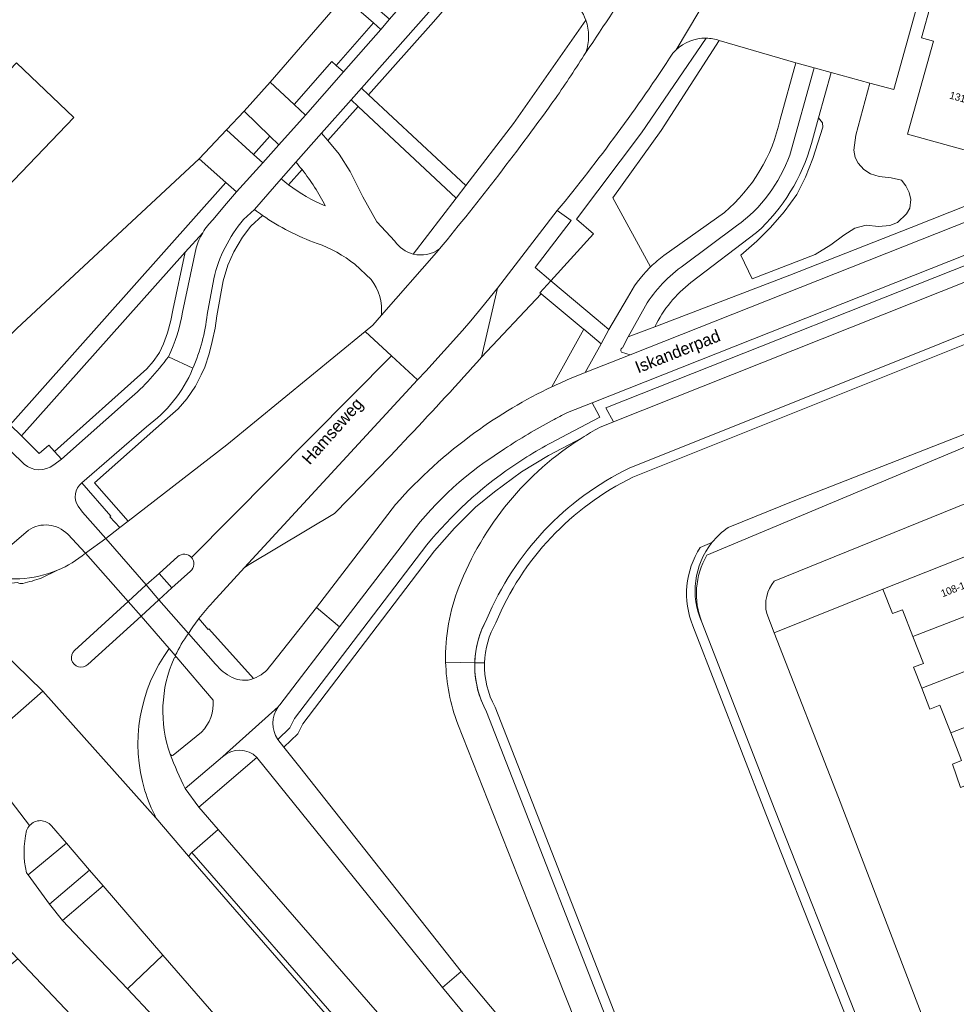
# Model space of a CAD drawing. Header units: metres. Extents: x 151448 to 154749, y 463108 to 465296.
# Tile 386 of 449: x 154098 to 154194, y 464596 to 464697. Entities that reach past the tile are written whole.
import ezdxf
from ezdxf.enums import TextEntityAlignment as Align

# ---------------------------------------------------------------- set-up
doc = ezdxf.new("R2010")
doc.units = ezdxf.units.M
for name, color, linetype, lineweight in [('B-PV-GK-BESCHOEIING-G', 253, 'Continuous', 9), ('B-PV-GR-BEPLANTING_CULTUUR_BOSPLANTSOEN-GV', 253, 'Continuous', 9), ('B-PV-OG-BEBOUWING-GV', 1, 'Continuous', 9), ('B-PV-OG-BEBOUWING-T18', 2, 'Continuous', 9), ('B-PV-OG-TERREIN_BEGROEID-GV', 253, 'Continuous', 9), ('B-PV-OG-TERREIN_ERF-GV', 253, 'Continuous', 9), ('B-PV-OG-TERREIN_OEVER-GV', 253, 'Continuous', 9), ('B-PV-OG-TOPOGRAFIE-T18', 2, 'Continuous', 9), ('B-PV-OG-WATER-GV', 253, 'Continuous', 9), ('B-PV-VH-GESLOTENVERHARDING_ASFALT-GV', 253, 'Continuous', 9), ('B-PV-VH-GESLOTENVERHARDING_BETON-GV', 253, 'Continuous', 9), ('B-PV-VH-HALFVERHARDING_GRAVEL-GV', 253, 'Continuous', 9), ('B-PV-VH-OPENVERHARDING_BETONELEMENT-GV', 253, 'Continuous', 9), ('B-PV-VH-OPENVERHARDING_BETONSTRAATSTEEN-GV', 253, 'Continuous', 9), ('B-PV-VH-OPENVERHARDING_STRAATBAKSTEEN-GV', 253, 'Continuous', 9), ('B-PV-VH-OPENVERHARDING_TEGEL-GV', 253, 'Continuous', 9)]:
    doc.layers.add(name, color=color, linetype=linetype, lineweight=lineweight)
doc.styles.add('Drong', font='txt', dxfattribs={"height": 1.8})

msp = doc.modelspace()

# ---------------------------------------------------------------- linework, layer by layer
at = {"layer": 'B-PV-GK-BESCHOEIING-G', "flags": 128}
for points in [[(154292.917, 464704.223), (154262.322, 464692.036), (154224.054, 464676.99), (154160.008, 464651.373)], [(154296.612, 464695.121), (154259.448, 464680.312), (154241.443, 464673.228), (154167.968, 464642.442)], [(154167.46, 464635.575), (154174.931, 464616.342), (154199.651, 464553.842), (154241.229, 464500)], [(154228.365, 464500), (154160.174, 464588.534), (154145.379, 464626.395)]]:
    msp.add_lwpolyline(points, dxfattribs=at)
at = {"layer": 'B-PV-GK-BESCHOEIING-G'}
for points in [[(154160.008, 464651.373, 0.1824241), (154145.407, 464635.912)], [(154167.968, 464642.442, 0.2344535), (154167.46, 464635.575)], [(154145.407, 464635.912, 0.2586949), (154145.379, 464626.395)]]:
    msp.add_lwpolyline(points, format="xyb", dxfattribs=at)
at = {"layer": 'B-PV-GR-BEPLANTING_CULTUUR_BOSPLANTSOEN-GV', "flags": 128}
for points in [[(154175.479, 464687.098), (154177.071, 464692.91), (154169.23, 464695.21), (154163.296, 464685.966), (154158.33, 464679.06), (154162.196, 464672.005)], [(154163.565, 464673.159), (154169.759, 464677.567)], [(154196.466, 464643.105), (154201.763, 464645.197), (154230.023, 464656.356), (154229.973, 464656.481), (154228.656, 464659.801), (154228.038, 464661.359), (154174.882, 464639.794)], [(154174.105, 464636.465), (154174.88, 464634.484), (154186.012, 464638.978), (154196.466, 464643.105)]]:
    msp.add_lwpolyline(points, dxfattribs=at)
at = {"layer": 'B-PV-GR-BEPLANTING_CULTUUR_BOSPLANTSOEN-GV'}
for points in [[(154169.759, 464677.567, 0.1641132), (154175.479, 464687.098)], [(154162.196, 464672.005, -0.0392579), (154163.565, 464673.159)], [(154174.882, 464639.794, 0.2370643), (154174.105, 464636.465)]]:
    msp.add_lwpolyline(points, format="xyb", dxfattribs=at)
at = {"layer": 'B-PV-OG-BEBOUWING-GV', "flags": 128}
for points in [[(154201.39, 464703.31), (154200.54, 464700.23), (154191.97, 464702.6), (154189.99, 464695.48), (154191.19, 464695.15), (154188.54, 464685.61), (154196.2, 464683.49), (154198.84, 464693.02), (154206.35, 464690.94), (154209.239, 464701.193), (154206.928, 464701.816)], [(154103.045, 464687.303), (154097.19, 464692.93), (154092.181, 464687.719), (154089.802, 464690.006), (154085.554, 464685.586), (154087.933, 464683.3), (154093.788, 464677.672)], [(154198.554, 464637.786), (154196.466, 464643.105), (154186.012, 464638.978), (154186.993, 464636.466), (154188.013, 464636.864), (154189.089, 464634.11)], [(154189.089, 464634.11), (154190.165, 464631.355), (154189.165, 464630.964), (154190.002, 464628.822), (154200.476, 464632.89), (154198.554, 464637.786)], [(154200.476, 464632.89), (154190.002, 464628.822), (154190.839, 464626.68), (154191.87, 464627.082), (154192.978, 464624.245), (154205.399, 464629.07), (154204.849, 464630.486), (154203.587, 464629.996), (154203.332, 464630.653), (154201.616, 464629.987)], [(154193.988, 464618.644), (154204.517, 464622.734), (154203.327, 464625.797), (154206.232, 464626.925), (154205.399, 464629.07), (154192.978, 464624.245), (154194.086, 464621.407), (154193.135, 464621.016)]]:
    msp.add_lwpolyline(points, close=True, dxfattribs=at)
at = {"layer": 'B-PV-OG-TERREIN_BEGROEID-GV', "flags": 128}
for points in [[(154156.95, 464655.531), (154158.387, 464656.103), (154157.616, 464657.561), (154242.864, 464691.319), (154284.741, 464707.477), (154296.646, 464712.141), (154296.298, 464713.079), (154284.379, 464708.409), (154242.5, 464692.25), (154216.678, 464682.025), (154156.21, 464658.08), (154156.68, 464657.191), (154157, 464656.586), (154153.04, 464654.5)], [(154154.153, 464699.339), (154147.054, 464705.302), (154139.923, 464697.129), (154133.273, 464689.64), (154143.251, 464680.327), (154148.15, 464686.705), (154155.55, 464697.285)], [(154167.893, 464695.443), (154161.269, 464685.742), (154154.586, 464676.901), (154156.331, 464675.376), (154151.98, 464670.579), (154156.61, 464666.66), (154157.901, 464665.567), (154159.841, 464668.811)], [(154162.196, 464672.005), (154158.33, 464679.06), (154163.296, 464685.966), (154169.23, 464695.21)], [(154137.867, 464673.318), (154142.271, 464679.052), (154132.21, 464688.443), (154129.103, 464684.944), (154130.267, 464683.554), (154131.398, 464681.767), (154132.679, 464679.176), (154134.109, 464676.614), (154135.956, 464674.65)], [(154125.81, 464682.742), (154124.301, 464681.036)], [(154126.46, 464681.968), (154125.081, 464680.409)], [(154125.081, 464680.409), (154126.46, 464681.968)], [(154121.589, 464677.88), (154120.46, 464676.839)], [(154110.509, 464655.621), (154103.869, 464649.854), (154106.839, 464646.451), (154106.764, 464646.385), (154107.758, 464645.271), (154108.622, 464645.929), (154105.192, 464649.859), (154112.663, 464656.481), (154113.745, 464657.438), (154114.658, 464658.482), (154115.533, 464659.765), (154116.124, 464660.931), (154116.475, 464661.721), (154116.917, 464663.079), (154117.245, 464664.345), (154117.534, 464665.728), (154117.717, 464666.966), (154118.377, 464670.554), (154118.864, 464672.17), (154119.46, 464673.545), (154120.344, 464675.05), (154121.2, 464676.161), (154122.41, 464677.277)], [(154122.41, 464677.277), (154121.2, 464676.161), (154120.344, 464675.05), (154119.46, 464673.545), (154118.864, 464672.17), (154118.377, 464670.554), (154117.717, 464666.966), (154117.534, 464665.728), (154117.245, 464664.345), (154116.917, 464663.079), (154116.475, 464661.721), (154116.124, 464660.931), (154115.533, 464659.765), (154114.658, 464658.482), (154113.745, 464657.438), (154112.663, 464656.481), (154105.192, 464649.859), (154108.622, 464645.929), (154118.76, 464653.76), (154132.923, 464665.392), (154133.7, 464666.03), (154134.589, 464667.04)], [(154116.273, 464675.502), (154114.487, 464673.504), (154113.22, 464667.561), (154113.01, 464666.488), (154112.654, 464665.236), (154112.237, 464664.118), (154111.832, 464663.229), (154111.782, 464663.131), (154111.192, 464662.316), (154110.54, 464661.537), (154101.085, 464653.086), (154101.777, 464652.308), (154108.778, 464658.465)], [(154114.2, 464667.36), (154115.607, 464673.955)], [(154133.543, 464670.717), (154131.875, 464672.266)], [(154162.068, 464671.887), (154162.196, 464672.005)], [(154117.404, 464670.79), (154116.73, 464667.13)], [(154152.081, 464659.713), (154155.34, 464665.602), (154155.27, 464665.66), (154150.98, 464669.23), (154144.867, 464662.737)], [(154115.263, 464661.608), (154115.238, 464661.552)], [(154139.26, 464643.52), (154125.699, 464625.704), (154125.204, 464624.737), (154123.96, 464623.57), (154124.582, 464622.783), (154126.015, 464624.127), (154126.549, 464625.169), (154140.033, 464642.884), (154142.092, 464645.217), (154144.257, 464647.374), (154146.181, 464648.948), (154148.974, 464650.994), (154151.714, 464652.671), (154155.168, 464654.491)], [(154155.168, 464654.491), (154151.714, 464652.671), (154148.974, 464650.994), (154146.181, 464648.948), (154144.257, 464647.374), (154142.092, 464645.217), (154140.033, 464642.884), (154126.549, 464625.169), (154126.015, 464624.127), (154124.582, 464622.783), (154126.215, 464620.716)], [(154123.274, 464631.197), (154127.93, 464637.075), (154136.05, 464647.66)], [(154129.78, 464646.72), (154121.03, 464641.5), (154120.555, 464641.174), (154117.277, 464637.605)], [(154098.393, 464645.004), (154093.535, 464640.842)], [(154104.251, 464642.643), (154102.434, 464644.595)], [(154115.87, 464635.944), (154116.835, 464634.841), (154116.91, 464634.907), (154121.47, 464629.798)], [(154117.346, 464627.583), (154113.615, 464631.976)], [(154200.608, 464531.328), (154157.514, 464586.764), (154154.487, 464594.657), (154149.601, 464606.947), (154142.421, 464625.133)], [(154113.243, 464621.963), (154116.153, 464624.322)], [(154162.733, 464570.485), (154161.778, 464571.741), (154154.127, 464581.565), (154145.71, 464592.27), (154140.849, 464598.152), (154121.836, 464621.722), (154115.884, 464616.621), (154117.869, 464614.339), (154150.515, 464576.811)], [(154126.215, 464620.716), (154142.77, 464599.77), (154147.91, 464593.68), (154156.186, 464583.19), (154159.79, 464578.529), (154167.097, 464569.255), (154174.992, 464558.832), (154195.966, 464530.926)], [(154135.891, 464560.413), (154133.834, 464562.577), (154119.709, 464577.433), (154097.329, 464601.076), (154094.399, 464598.679)]]:
    msp.add_lwpolyline(points, dxfattribs=at)
for points in [[(154296.954, 464711.31), (154296.646, 464712.141), (154284.741, 464707.477), (154242.864, 464691.319), (154157.616, 464657.561), (154158.387, 464656.103), (154240.956, 464688.952)], [(154147.054, 464705.302), (154146.288, 464705.945), (154139.172, 464697.79), (154132.542, 464690.323), (154133.273, 464689.64), (154139.923, 464697.129)], [(154125.656, 464688.647), (154129.51, 464693.042), (154129.961, 464692.647), (154133.78, 464697.004), (154130.727, 464699.676), (154123.189, 464690.944)], [(154134.533, 464696.344), (154133.78, 464697.004), (154129.961, 464692.647), (154130.713, 464691.988)], [(154128.454, 464685.719), (154129.103, 464684.944), (154132.21, 464688.443), (154131.479, 464689.126)], [(154118.708, 464686.046), (154121.487, 464683.522), (154123.142, 464685.407), (154120.525, 464687.961)], [(154097.207, 464665.684), (154090.509, 464659.166), (154095.186, 464654.445), (154096.542, 464655.824), (154118.654, 464680.647), (154115.918, 464683.078), (154106.557, 464674.346)], [(154114.487, 464673.504), (154097.681, 464654.698), (154099.518, 464652.882), (154100.51, 464653.733), (154101.085, 464653.086), (154110.54, 464661.537), (154111.192, 464662.316), (154111.782, 464663.131), (154111.832, 464663.229), (154112.237, 464664.118), (154112.654, 464665.236), (154113.01, 464666.488), (154113.22, 464667.561)], [(154118.341, 464594.386), (154112.197, 464601.444), (154108.563, 464597.996), (154111.2, 464595.209), (154114.989, 464591.21)]]:
    msp.add_lwpolyline(points, close=True, dxfattribs=at)
at = {"layer": 'B-PV-OG-TERREIN_BEGROEID-GV'}
for points in [[(154155.55, 464697.285, 0.1278446), (154154.153, 464699.339)], [(154169.23, 464695.21, 0.0786228), (154167.893, 464695.443)], [(154126.46, 464681.968, 0.0126667), (154125.81, 464682.742)], [(154128.837, 464678.252, 0.0526303), (154126.46, 464681.968)], [(154124.301, 464681.036, 0.0148273), (154125.081, 464680.409)], [(154125.081, 464680.409, 0.0647482), (154128.837, 464678.252)], [(154122.41, 464677.277, -0.0111887), (154121.589, 464677.88)], [(154120.46, 464676.839, 0.1206943), (154117.404, 464670.79)], [(154128.003, 464674.41, -0.0688104), (154122.41, 464677.277)], [(154115.607, 464673.955, -0.0657199), (154116.273, 464675.502)], [(154135.956, 464674.65, 0.1853061), (154137.867, 464673.318)], [(154131.875, 464672.266, 0.0790904), (154128.003, 464674.41)], [(154159.841, 464668.811, -0.0790095), (154162.068, 464671.887)], [(154134.589, 464667.04, 0.1946752), (154133.543, 464670.717)], [(154112.747, 464662.792, 0.0715841), (154114.2, 464667.36)], [(154116.73, 464667.13, -0.0751427), (154115.263, 464661.608)], [(154108.778, 464658.465, 0.0552086), (154112.747, 464662.792)], [(154144.867, 464662.737, -0.0114449), (154129.78, 464646.72)], [(154115.238, 464661.552, -0.1386632), (154110.509, 464655.621)], [(154144.172, 464655.008, -0.0453599), (154152.081, 464659.713)], [(154155.168, 464654.491, -0.0156293), (154156.95, 464655.531)], [(154136.05, 464647.66, -0.0539117), (154144.172, 464655.008)], [(154142.54, 464639.173, -0.1615241), (154155.168, 464654.491)], [(154153.04, 464654.5, 0.0350125), (154147.962, 464651.511)], [(154147.962, 464651.511, 0.0705057), (154139.26, 464643.52)], [(154102.434, 464644.595, 0.3630419), (154098.393, 464645.004)], [(154101.393, 464640.916, 0.0730828), (154104.251, 464642.643)], [(154093.572, 464640.543, 0.1763155), (154101.393, 464640.916)], [(154141.182, 464631.5, -0.1006208), (154142.54, 464639.173)], [(154117.277, 464637.605, 0.0254651), (154115.87, 464635.944)], [(154113.333, 464631.89, 0.191114), (154112.939, 464622.053)], [(154113.615, 464631.976, 0.3690753), (154113.333, 464631.89)], [(154121.47, 464629.798, 0.1601676), (154123.274, 464631.197)], [(154142.421, 464625.133, -0.083389), (154141.182, 464631.5)], [(154116.153, 464624.322, 0.2150189), (154117.346, 464627.583)], [(154112.939, 464622.053, 0.4870072), (154113.243, 464621.963)]]:
    msp.add_lwpolyline(points, format="xyb", dxfattribs=at)
at = {"layer": 'B-PV-OG-TERREIN_ERF-GV', "flags": 128}
for points in [[(154195.81, 464721.42), (154187.12, 464690.17), (154184.674, 464690.835), (154183.228, 464685.487), (154183.027, 464683.979), (154183.168, 464683.217), (154183.478, 464682.621), (154184.072, 464681.997), (154184.756, 464681.525), (154185.621, 464681.275), (154186.869, 464681.113), (154187.926, 464680.903), (154188.352, 464680.308), (154188.709, 464679.633), (154188.891, 464678.891), (154188.766, 464678.009), (154188.448, 464677.421), (154187.503, 464676.564), (154186.733, 464676.236), (154185.573, 464676.152), (154184.306, 464676.278), (154183.124, 464675.976), (154181.993, 464675.246), (154180.681, 464674.248), (154179.054, 464673.257), (154172.612, 464670.774), (154171.462, 464673.19), (154173.08, 464674.634), (154174.481, 464676.03), (154175.906, 464677.638), (154177.201, 464679.423), (154178.076, 464681.197), (154178.817, 464683.101), (154179.859, 464686.303), (154179.838, 464686.781), (154179.414, 464687.26), (154178.68, 464684.647)], [(154196.2, 464683.49), (154188.54, 464685.61), (154191.19, 464695.15), (154189.99, 464695.48), (154191.97, 464702.6), (154200.54, 464700.23)], [(154097.207, 464665.684), (154106.557, 464674.346), (154115.918, 464683.078), (154118.708, 464686.046), (154120.525, 464687.961), (154123.189, 464690.944), (154130.727, 464699.676)], [(154162.642, 464665.863), (154176.46, 464671.164), (154188.91, 464676.019), (154198.828, 464679.95), (154198.682, 464680.388), (154200.898, 464681.125), (154214.848, 464686.643), (154238.261, 464695.903)], [(154173.066, 464675.512), (154166.335, 464670.39)], [(154193.988, 464618.644), (154193.135, 464621.016), (154194.086, 464621.407), (154192.978, 464624.245), (154191.87, 464627.082), (154190.839, 464626.68), (154190.002, 464628.822), (154189.165, 464630.964), (154190.165, 464631.355), (154189.089, 464634.11), (154188.013, 464636.864), (154186.993, 464636.466), (154186.012, 464638.978), (154174.88, 464634.484), (154181.479, 464617.63), (154201.056, 464566.527)]]:
    msp.add_lwpolyline(points, dxfattribs=at)
for points in [[(154103.045, 464687.303), (154093.788, 464677.672), (154087.933, 464683.3), (154085.554, 464685.586), (154089.802, 464690.006), (154092.181, 464687.719), (154097.19, 464692.93)], [(154180.72, 464691.91), (154179.414, 464687.26), (154179.838, 464686.781), (154179.859, 464686.303), (154178.817, 464683.101), (154178.076, 464681.197), (154177.201, 464679.423), (154175.906, 464677.638), (154174.481, 464676.03), (154173.08, 464674.634), (154171.462, 464673.19), (154172.612, 464670.774), (154179.054, 464673.257), (154180.681, 464674.248), (154181.993, 464675.246), (154183.124, 464675.976), (154184.306, 464676.278), (154185.573, 464676.152), (154186.733, 464676.236), (154187.503, 464676.564), (154188.448, 464677.421), (154188.766, 464678.009), (154188.891, 464678.891), (154188.709, 464679.633), (154188.352, 464680.308), (154187.926, 464680.903), (154186.869, 464681.113), (154185.621, 464681.275), (154184.756, 464681.525), (154184.072, 464681.997), (154183.478, 464682.621), (154183.168, 464683.217), (154183.027, 464683.979), (154183.228, 464685.487), (154184.674, 464690.835)]]:
    msp.add_lwpolyline(points, close=True, dxfattribs=at)
at = {"layer": 'B-PV-OG-TERREIN_ERF-GV'}
for points in [[(154178.68, 464684.647, -0.1423134), (154173.066, 464675.512)], [(154166.335, 464670.39, 0.117759), (154162.642, 464665.863)]]:
    msp.add_lwpolyline(points, format="xyb", dxfattribs=at)
at = {"layer": 'B-PV-OG-TERREIN_OEVER-GV', "flags": 128}
for points in [[(154160.008, 464651.373), (154224.054, 464676.99), (154262.322, 464692.036), (154292.917, 464704.223), (154292.795, 464704.529), (154298.606, 464706.853), (154296.954, 464711.31), (154240.956, 464688.952), (154158.387, 464656.103), (154156.95, 464655.531)], [(154174.882, 464639.794), (154228.038, 464661.359), (154238.602, 464665.644), (154270.363, 464678.148), (154304.709, 464691.74), (154302.47, 464697.116), (154296.734, 464694.815), (154296.612, 464695.121), (154259.448, 464680.312), (154241.443, 464673.228), (154236.157, 464671.013)], [(154236.157, 464671.013), (154213.655, 464662.364), (154203.141, 464658.264), (154176.978, 464648.061), (154170.152, 464645.294)], [(154201.056, 464566.527), (154181.479, 464617.63), (154174.88, 464634.484), (154174.105, 464636.465)], [(154167.46, 464635.575), (154174.931, 464616.342), (154199.651, 464553.842)], [(154144.167, 464631.432), (154141.182, 464631.5)], [(154141.182, 464631.5), (154144.167, 464631.432)], [(154302.723, 464404.363), (154300.796, 464406.372), (154298.19, 464405.301), (154297.253, 464406.455), (154298.523, 464408.683), (154295.076, 464413.294), (154264.384, 464453.449), (154249.355, 464472.752), (154228.365, 464500), (154160.174, 464588.534), (154145.379, 464626.395)], [(154142.421, 464625.133), (154149.601, 464606.947), (154154.487, 464594.657), (154157.514, 464586.764), (154200.608, 464531.328), (154224.574, 464500.125), (154224.67, 464500), (154224.764, 464499.875), (154233.44, 464488.381), (154246.299, 464471.686), (154257.288, 464457.597), (154270.345, 464440.652), (154283.744, 464423.056), (154294.274, 464407.646), (154296.501, 464403.962), (154300.637, 464402.443), (154302.723, 464404.363)]]:
    msp.add_lwpolyline(points, dxfattribs=at)
at = {"layer": 'B-PV-OG-TERREIN_OEVER-GV'}
for points in [[(154156.95, 464655.531, 0.0156293), (154155.168, 464654.491)], [(154155.168, 464654.491, 0.1615241), (154142.54, 464639.173)], [(154145.407, 464635.912, -0.1824241), (154160.008, 464651.373)], [(154170.152, 464645.294, 0.072293), (154168.489, 464643.745)], [(154168.489, 464643.745, 0.2825464), (154167.46, 464635.575)], [(154174.105, 464636.465, -0.2370643), (154174.882, 464639.794)], [(154142.54, 464639.173, 0.1006208), (154141.182, 464631.5)], [(154144.167, 464631.432, -0.120037), (154145.407, 464635.912)], [(154141.182, 464631.5, 0.083389), (154142.421, 464625.133)], [(154145.379, 464626.395, -0.1345976), (154144.167, 464631.432)]]:
    msp.add_lwpolyline(points, format="xyb", dxfattribs=at)
at = {"layer": 'B-PV-OG-WATER-GV', "flags": 128}
for points in [[(154160.379, 464650.445), (154224.273, 464676.001), (154262.688, 464691.105), (154293.162, 464703.244), (154298.78, 464705.518), (154298.42, 464706.424), (154292.917, 464704.223), (154262.322, 464692.036), (154224.054, 464676.99), (154160.008, 464651.373)], [(154170.152, 464645.294), (154176.978, 464648.061), (154203.141, 464658.264), (154241.101, 464674.169), (154259.082, 464681.243), (154301.679, 464698.216), (154300.543, 464701.077), (154299.916, 464702.657), (154298.78, 464705.518), (154293.162, 464703.244), (154262.688, 464691.105), (154224.273, 464676.001), (154160.379, 464650.445)], [(154167.287, 464643.241), (154168.489, 464643.745)], [(154168.489, 464643.745), (154167.287, 464643.241)], [(154166.534, 464635.198), (154174.02, 464615.927), (154198.772, 464553.345), (154240.433, 464499.395), (154240.528, 464499.27), (154245.867, 464492.278), (154263.706, 464469.162), (154299.61, 464422.72), (154306.858, 464407.697), (154307.703, 464408.248), (154300.466, 464423.247), (154246.662, 464492.885), (154241.229, 464500), (154199.651, 464553.842), (154174.931, 464616.342), (154167.46, 464635.575)], [(154198.772, 464553.345), (154174.02, 464615.927), (154166.534, 464635.198)], [(154144.167, 464631.432), (154145.166, 464631.401)], [(154145.166, 464631.401), (154144.167, 464631.432)], [(154145.379, 464626.395), (154160.174, 464588.534), (154228.365, 464500)], [(154229.061, 464500.735), (154161.053, 464589.031), (154146.255, 464626.878)], [(154146.255, 464626.878), (154161.053, 464589.031), (154229.061, 464500.735)]]:
    msp.add_lwpolyline(points, dxfattribs=at)
at = {"layer": 'B-PV-OG-WATER-GV'}
for points in [[(154160.008, 464651.373, 0.1824241), (154145.407, 464635.912)], [(154146.329, 464635.526, -0.1823658), (154160.379, 464650.445)], [(154160.379, 464650.445, 0.1823658), (154146.329, 464635.526)], [(154168.489, 464643.745, -0.072293), (154170.152, 464645.294)], [(154167.46, 464635.575, -0.2825464), (154168.489, 464643.745)], [(154166.534, 464635.198, -0.2448168), (154167.287, 464643.241)], [(154167.287, 464643.241, 0.2448168), (154166.534, 464635.198)], [(154145.407, 464635.912, 0.120037), (154144.167, 464631.432)], [(154145.166, 464631.401, -0.1205403), (154146.329, 464635.526)], [(154146.329, 464635.526, 0.1205403), (154145.166, 464631.401)], [(154144.167, 464631.432, 0.1345976), (154145.379, 464626.395)], [(154146.255, 464626.878, -0.1346638), (154145.166, 464631.401)], [(154145.166, 464631.401, 0.1346638), (154146.255, 464626.878)]]:
    msp.add_lwpolyline(points, format="xyb", dxfattribs=at)
at = {"layer": 'B-PV-VH-GESLOTENVERHARDING_ASFALT-GV', "flags": 128}
for points in [[(154175.757, 464749.837), (154174.849, 464748.408), (154174.327, 464747.485), (154172.662, 464744.465), (154172.38, 464743.954), (154168.955, 464738.444), (154167.213, 464735.989), (154165.216, 464733.176), (154160.526, 464727.007), (154156.487, 464721.953), (154154.135, 464719.165), (154146.964, 464710.745), (154144.273, 464707.609), (154135.441, 464697.386), (154134.533, 464696.344), (154130.713, 464691.988), (154126.828, 464687.556), (154124.077, 464684.494), (154122.425, 464682.67), (154119.729, 464679.692), (154118.724, 464678.499), (154117.317, 464676.825)], [(154120.46, 464676.839), (154121.589, 464677.88), (154124.301, 464681.036), (154125.81, 464682.742), (154128.454, 464685.719), (154131.479, 464689.126), (154132.542, 464690.323), (154139.172, 464697.79), (154146.288, 464705.945), (154149.024, 464709.08), (154152.842, 464713.456), (154156.238, 464717.501), (154158.618, 464720.336), (154163.118, 464726.084), (154167.374, 464731.769), (154169.468, 464734.837), (154171.219, 464737.402), (154174.889, 464743.155), (154176.731, 464746.365), (154178.498, 464749.907)], [(154087.442, 464629.183), (154087.533, 464629.064), (154092.749, 464622.269), (154099.893, 464628.497), (154084.231, 464643.756), (154068.497, 464661.563), (154047.561, 464685.438), (154028.504, 464707.217), (154021.948, 464714.812), (154011.545, 464727.426), (154008.524, 464731.391), (154001.857, 464726.003), (154006.055, 464720.444)], [(154008.524, 464731.391), (154011.545, 464727.426), (154021.948, 464714.812), (154028.504, 464707.217), (154047.561, 464685.438), (154068.497, 464661.563), (154084.231, 464643.756), (154085.295, 464642.824), (154086.44, 464641.994), (154087.656, 464641.272), (154088.933, 464640.664), (154090.261, 464640.177), (154091.627, 464639.813), (154093.022, 464639.576), (154094.432, 464639.469), (154095.846, 464639.49), (154097.252, 464639.642), (154097.51, 464639.54), (154097.83, 464639.56)], [(154164.49, 464693.9), (154164.801, 464694.251), (154170.737, 464704.192), (154171.12, 464704.85), (154174.05, 464709.65), (154175.549, 464712.339)], [(154140.55, 464673.833), (154140.25, 464673.47), (154134.589, 464667.04), (154133.7, 464666.03), (154132.923, 464665.392), (154135.642, 464662.881), (154138.309, 464660.419), (154139.149, 464661.325), (154142.918, 464665.485), (154143.762, 464666.467), (154144.869, 464667.796), (154146.49, 464669.82), (154152.633, 464677.77)], [(154115.607, 464673.955), (154114.2, 464667.36)], [(154116.73, 464667.13), (154117.404, 464670.79)], [(154097.959, 464651.772), (154095.186, 464654.445), (154090.509, 464659.166), (154079.355, 464670.107), (154077.895, 464668.612)], [(154115.124, 464642.224), (154135.642, 464662.881), (154132.923, 464665.392), (154118.76, 464653.76), (154108.622, 464645.929), (154107.758, 464645.271), (154106.325, 464644.163), (154110.484, 464639.397), (154111.798, 464640.576), (154113.717, 464642.298)], [(154112.747, 464662.792), (154115.263, 464661.608)], [(154115.238, 464661.552), (154115.263, 464661.608), (154112.747, 464662.792)], [(154117.277, 464637.605), (154120.555, 464641.174), (154138.309, 464660.419), (154135.642, 464662.881), (154115.124, 464642.224)], [(154108.778, 464658.465), (154101.777, 464652.308), (154100.993, 464651.71)], [(154103.869, 464649.854), (154110.509, 464655.621)], [(154102.434, 464644.595), (154104.251, 464642.643), (154106.325, 464644.163), (154103.951, 464646.861), (154103.502, 464647.473)], [(154093.535, 464640.842), (154098.393, 464645.004)], [(154097.83, 464639.56), (154097.51, 464639.54), (154097.252, 464639.642), (154095.846, 464639.49), (154094.432, 464639.469), (154093.022, 464639.576), (154091.627, 464639.813), (154090.261, 464640.177), (154088.933, 464640.664), (154087.656, 464641.272), (154086.44, 464641.994), (154085.295, 464642.824), (154084.231, 464643.756), (154099.893, 464628.497), (154111.482, 464615.538)], [(154103.112, 464632.685), (154108.614, 464637.71), (154104.251, 464642.643)], [(154101.393, 464640.916), (154099.722, 464640.105)], [(154099.722, 464640.105), (154101.393, 464640.916)], [(154115.004, 464640.81), (154113.112, 464639.087), (154111.785, 464637.878), (154114.811, 464634.427)], [(154111.785, 464637.878), (154109.967, 464636.187), (154112.838, 464632.873), (154113.462, 464632.152)], [(154114.811, 464634.427), (154111.785, 464637.878)], [(154124.171, 464627.11), (154130.298, 464635.101), (154127.93, 464637.075), (154123.274, 464631.197)], [(154112.838, 464632.873), (154109.967, 464636.187), (154104.484, 464631.259)], [(154117.599, 464631.273), (154114.811, 464634.427)], [(154113.615, 464631.976), (154113.452, 464632.13), (154113.462, 464632.152), (154112.838, 464632.873)], [(154113.462, 464632.152), (154113.452, 464632.13), (154113.615, 464631.976), (154117.346, 464627.583)], [(154161.083, 464545.127), (154163.099, 464541.767), (154163.152, 464541.679), (154163.942, 464540.356), (154164.269, 464540.551), (154167.815, 464542.668), (154166.991, 464544.085), (154166.875, 464544.296), (154166.694, 464544.536), (154157.908, 464558.161), (154157.636, 464558.537), (154154.14, 464564.184), (154151.186, 464568.952), (154147.638, 464573.851), (154114.799, 464611.604), (154111.482, 464615.538), (154099.893, 464628.497), (154092.749, 464622.269), (154098.524, 464614.745)], [(154114.487, 464618.523), (154118.311, 464621.79), (154118.706, 464622.164), (154124.003, 464626.894)], [(154124.003, 464626.894), (154118.706, 464622.164), (154118.311, 464621.79)], [(154116.153, 464624.322), (154113.243, 464621.963)], [(154142.77, 464599.77), (154126.215, 464620.716), (154124.582, 464622.783), (154123.96, 464623.57)], [(154098.524, 464614.745), (154092.749, 464622.269), (154083.75, 464614.423), (154093.055, 464605.503)], [(154121.836, 464621.722), (154140.849, 464598.152), (154142.77, 464599.77)], [(154111.482, 464615.538), (154114.799, 464611.604), (154115.157, 464611.979), (154117.869, 464614.339), (154115.884, 464616.621), (154114.487, 464618.523)], [(154100.756, 464614.723), (154102.293, 464612.921), (154104.665, 464610.172), (154106.048, 464608.57)], [(154150.515, 464576.811), (154117.869, 464614.339), (154115.157, 464611.979), (154148.45, 464573.709)], [(154146.037, 464558.442), (154114.989, 464591.21), (154111.2, 464595.209), (154108.563, 464597.996), (154104.37, 464602.418), (154101.88, 464605.017), (154100.564, 464606.691), (154098.372, 464609.692), (154098.205, 464609.894)], [(154106.048, 464608.57), (154112.197, 464601.444), (154118.341, 464594.386), (154134.373, 464575.966)], [(154093.153, 464605.402), (154095.728, 464602.741), (154097.329, 464601.076), (154119.709, 464577.433), (154133.834, 464562.577), (154135.891, 464560.413)], [(154195.966, 464530.926), (154174.992, 464558.832), (154167.097, 464569.255), (154159.79, 464578.529), (154156.186, 464583.19), (154147.91, 464593.68), (154142.77, 464599.77), (154140.849, 464598.152), (154145.71, 464592.27), (154154.127, 464581.565), (154161.778, 464571.741), (154162.733, 464570.485), (154172.981, 464557.006), (154191.93, 464531.85), (154193.807, 464529.307)]]:
    msp.add_lwpolyline(points, dxfattribs=at)
at = {"layer": 'B-PV-VH-GESLOTENVERHARDING_ASFALT-GV'}
for points in [[(154161.04, 464702.456, -0.0127822), (154155.55, 464693.965)], [(154155.55, 464693.965, -0.0106221), (154152.44, 464689.26)], [(154152.633, 464677.77, 0.0268357), (154164.49, 464693.9)], [(154152.44, 464689.26, -0.0167287), (154140.55, 464673.833)], [(154117.317, 464676.825, 0.0654214), (154116.273, 464675.502)], [(154117.404, 464670.79, -0.1206943), (154120.46, 464676.839)], [(154116.273, 464675.502, 0.0657199), (154115.607, 464673.955)], [(154114.2, 464667.36, -0.0715841), (154112.747, 464662.792)], [(154115.263, 464661.608, 0.0751427), (154116.73, 464667.13)], [(154112.747, 464662.792, -0.0552086), (154108.778, 464658.465)], [(154110.509, 464655.621, 0.1386632), (154115.238, 464661.552)], [(154100.993, 464651.71, -0.3533296), (154097.959, 464651.772)], [(154103.502, 464647.473, -0.3867516), (154103.869, 464649.854)], [(154098.393, 464645.004, -0.3630419), (154102.434, 464644.595)], [(154104.251, 464642.643, -0.0730828), (154101.393, 464640.916)], [(154113.717, 464642.298, -0.4221659), (154115.124, 464642.224)], [(154115.124, 464642.224, -0.4256779), (154115.004, 464640.81)], [(154101.393, 464640.916, -0.1763155), (154093.572, 464640.543)], [(154099.722, 464640.105, -0.031044), (154097.83, 464639.56)], [(154097.83, 464639.56, 0.031044), (154099.722, 464640.105)], [(154115.87, 464635.944, -0.0254651), (154117.277, 464637.605)], [(154114.811, 464634.427, -0.021742), (154115.87, 464635.944)], [(154113.462, 464632.152, -0.0530925), (154114.811, 464634.427)], [(154114.811, 464634.427, 0.0530925), (154113.462, 464632.152)], [(154104.484, 464631.259, -1.0042872), (154103.112, 464632.685)], [(154110.35, 464618.308, -0.2372885), (154112.838, 464632.873)], [(154112.838, 464632.873, 0.2372885), (154110.35, 464618.308)], [(154112.939, 464622.053, -0.191114), (154113.333, 464631.89)], [(154113.333, 464631.89, -0.3690753), (154113.615, 464631.976)], [(154119.292, 464629.923, -0.1087629), (154117.599, 464631.273)], [(154123.274, 464631.197, -0.1601676), (154121.47, 464629.798)], [(154121.47, 464629.798, -0.2134806), (154119.292, 464629.923)], [(154117.346, 464627.583, -0.2150189), (154116.153, 464624.322)], [(154123.96, 464623.57, -0.3101711), (154124.003, 464626.894)], [(154124.003, 464626.894, -0.0262821), (154124.171, 464627.11)], [(154118.311, 464621.79, -0.4034019), (154121.836, 464621.722)], [(154114.487, 464618.523, -0.0306615), (154112.939, 464622.053)], [(154113.243, 464621.963, -0.4870072), (154112.939, 464622.053)], [(154112.939, 464622.053, 0.0306615), (154114.487, 464618.523)], [(154111.482, 464615.538, -0.0455516), (154110.35, 464618.308)], [(154110.35, 464618.308, 0.0455516), (154111.482, 464615.538)], [(154098.524, 464614.745, -0.4525092), (154100.756, 464614.723)], [(154098.205, 464609.894, -0.1191299), (154098.218, 464614.217)], [(154098.218, 464614.217, -0.1028517), (154098.524, 464614.745)]]:
    msp.add_lwpolyline(points, format="xyb", dxfattribs=at)
at = {"layer": 'B-PV-VH-GESLOTENVERHARDING_ASFALT-GV', "flags": 128}
for points in [[(154110.484, 464639.397), (154106.325, 464644.163), (154104.251, 464642.643), (154108.614, 464637.71)], [(154109.967, 464636.187), (154111.785, 464637.878), (154110.484, 464639.397), (154108.614, 464637.71)], [(154100.564, 464606.691), (154104.665, 464610.172), (154102.293, 464612.921), (154098.372, 464609.692)]]:
    msp.add_lwpolyline(points, close=True, dxfattribs=at)
at = {"layer": 'B-PV-VH-GESLOTENVERHARDING_BETON-GV', "flags": 128}
for points in [[(154113.717, 464642.298), (154111.798, 464640.576), (154113.112, 464639.087), (154115.004, 464640.81)], [(154108.614, 464637.71), (154103.112, 464632.685)], [(154104.484, 464631.259), (154109.967, 464636.187), (154108.614, 464637.71)], [(154098.372, 464609.692), (154102.293, 464612.921), (154100.756, 464614.723)], [(154098.205, 464609.894), (154098.372, 464609.692)]]:
    msp.add_lwpolyline(points, dxfattribs=at)
at = {"layer": 'B-PV-VH-GESLOTENVERHARDING_BETON-GV'}
for points in [[(154115.124, 464642.224, 0.4221659), (154113.717, 464642.298)], [(154115.004, 464640.81, 0.4256779), (154115.124, 464642.224)], [(154103.112, 464632.685, 1.0042872), (154104.484, 464631.259)], [(154100.756, 464614.723, 0.4525092), (154098.524, 464614.745)], [(154098.218, 464614.217, 0.1191299), (154098.205, 464609.894)], [(154098.524, 464614.745, 0.1028517), (154098.218, 464614.217)]]:
    msp.add_lwpolyline(points, format="xyb", dxfattribs=at)
at = {"layer": 'B-PV-VH-GESLOTENVERHARDING_BETON-GV', "flags": 128}
msp.add_lwpolyline([(154108.563, 464597.996), (154112.197, 464601.444), (154106.048, 464608.57), (154101.88, 464605.017), (154104.37, 464602.418)], close=True, dxfattribs=at)
at = {"layer": 'B-PV-VH-HALFVERHARDING_GRAVEL-GV', "flags": 128}
for points in [[(154126.828, 464687.556), (154130.713, 464691.988), (154129.961, 464692.647), (154129.51, 464693.042), (154125.656, 464688.647)], [(154132.542, 464690.323), (154131.479, 464689.126), (154132.21, 464688.443), (154142.271, 464679.052), (154143.251, 464680.327), (154133.273, 464689.64)], [(154122.425, 464682.67), (154124.077, 464684.494), (154123.142, 464685.407), (154121.487, 464683.522)]]:
    msp.add_lwpolyline(points, close=True, dxfattribs=at)
msp.add_lwpolyline([(154117.317, 464676.825), (154118.724, 464678.499), (154119.729, 464679.692), (154118.654, 464680.647), (154096.542, 464655.824), (154097.681, 464654.698), (154114.487, 464673.504), (154116.273, 464675.502)], dxfattribs=at)
at = {"layer": 'B-PV-VH-HALFVERHARDING_GRAVEL-GV'}
msp.add_lwpolyline([(154116.273, 464675.502, -0.0654214), (154117.317, 464676.825)], format="xyb", dxfattribs=at)
at = {"layer": 'B-PV-VH-OPENVERHARDING_BETONELEMENT-GV', "flags": 128}
for points in [[(154148.45, 464573.709), (154115.157, 464611.979), (154114.799, 464611.604)], [(154114.799, 464611.604), (154147.638, 464573.851), (154151.186, 464568.952), (154154.14, 464564.184), (154157.636, 464558.537), (154157.908, 464558.161), (154166.694, 464544.536), (154166.875, 464544.296), (154166.991, 464544.085), (154167.815, 464542.668), (154168.46, 464543.053)]]:
    msp.add_lwpolyline(points, dxfattribs=at)
at = {"layer": 'B-PV-VH-OPENVERHARDING_BETONSTRAATSTEEN-GV', "flags": 128}
for points in [[(154169.23, 464695.21), (154177.071, 464692.91), (154178.98, 464692.387), (154180.72, 464691.91), (154184.674, 464690.835), (154187.12, 464690.17), (154195.81, 464721.42), (154197.42, 464727.22), (154203.207, 464748.054), (154211.34, 464777.335), (154212.92, 464783.125), (154231.247, 464849.539), (154240.052, 464881.451)], [(154170.737, 464704.192), (154164.801, 464694.251)], [(154146.49, 464669.82), (154144.869, 464667.796), (154143.762, 464666.467), (154142.918, 464665.485), (154139.149, 464661.325), (154138.309, 464660.419), (154120.555, 464641.174), (154121.03, 464641.5), (154129.78, 464646.72)], [(154144.867, 464662.737), (154146.49, 464669.82)]]:
    msp.add_lwpolyline(points, dxfattribs=at)
at = {"layer": 'B-PV-VH-OPENVERHARDING_BETONSTRAATSTEEN-GV'}
for points in [[(154164.801, 464694.251, -0.1965941), (154167.893, 464695.443)], [(154167.893, 464695.443, -0.0786228), (154169.23, 464695.21)], [(154129.78, 464646.72, 0.0114449), (154144.867, 464662.737)]]:
    msp.add_lwpolyline(points, format="xyb", dxfattribs=at)
at = {"layer": 'B-PV-VH-OPENVERHARDING_STRAATBAKSTEEN-GV'}
for points in [[(154155.55, 464693.965, 0.0127822), (154161.04, 464702.456)], [(154154.153, 464699.339, -0.1278446), (154155.55, 464697.285)], [(154155.55, 464697.285, -0.173494), (154155.55, 464693.965)], [(154125.81, 464682.742, -0.0126667), (154126.46, 464681.968)], [(154126.46, 464681.968, -0.0526303), (154128.837, 464678.252)], [(154125.081, 464680.409, -0.0148273), (154124.301, 464681.036)], [(154128.837, 464678.252, -0.0647482), (154125.081, 464680.409)], [(154121.589, 464677.88, 0.0111887), (154122.41, 464677.277)], [(154122.41, 464677.277, 0.0688104), (154128.003, 464674.41)], [(154137.867, 464673.318, -0.1853061), (154135.956, 464674.65)], [(154128.003, 464674.41, -0.0790904), (154131.875, 464672.266)], [(154140.55, 464673.833, -0.2202453), (154137.867, 464673.318)], [(154133.543, 464670.717, -0.1946752), (154134.589, 464667.04)]]:
    msp.add_lwpolyline(points, format="xyb", dxfattribs=at)
at = {"layer": 'B-PV-VH-OPENVERHARDING_STRAATBAKSTEEN-GV', "flags": 128}
for points in [[(154135.441, 464697.386), (154134.684, 464698.04), (154131.608, 464700.703), (154130.727, 464699.676), (154133.78, 464697.004), (154134.533, 464696.344)], [(154123.142, 464685.407), (154124.077, 464684.494), (154126.828, 464687.556), (154125.656, 464688.647), (154123.189, 464690.944), (154120.525, 464687.961)], [(154121.487, 464683.522), (154118.708, 464686.046), (154115.918, 464683.078), (154118.654, 464680.647), (154119.729, 464679.692), (154122.425, 464682.67)]]:
    msp.add_lwpolyline(points, close=True, dxfattribs=at)
for points in [[(154135.956, 464674.65), (154134.109, 464676.614), (154132.679, 464679.176), (154131.398, 464681.767), (154130.267, 464683.554), (154129.103, 464684.944), (154128.454, 464685.719), (154125.81, 464682.742)], [(154124.301, 464681.036), (154121.589, 464677.88)], [(154134.589, 464667.04), (154140.25, 464673.47), (154140.55, 464673.833)], [(154131.875, 464672.266), (154133.543, 464670.717)]]:
    msp.add_lwpolyline(points, dxfattribs=at)
at = {"layer": 'B-PV-VH-OPENVERHARDING_TEGEL-GV', "flags": 128}
for points in [[(154320.029, 464731.406), (154315.964, 464729.788), (154294.975, 464721.44), (154293.234, 464720.757), (154294.266, 464717.944), (154276.678, 464710.922), (154241.545, 464697.206), (154241.385, 464697.144), (154239.655, 464696.456), (154238.261, 464695.903), (154214.848, 464686.643), (154200.898, 464681.125), (154198.682, 464680.388), (154198.828, 464679.95), (154188.91, 464676.019), (154176.46, 464671.164), (154162.642, 464665.863), (154159.907, 464664.815), (154159.306, 464663.718)], [(154159.216, 464663.271), (154160.098, 464662.991), (154198.6, 464678.22), (154215.545, 464684.876), (154241.6, 464695.11), (154279.692, 464709.958), (154300.411, 464718.29), (154300.989, 464718.523), (154306.208, 464720.622), (154305.523, 464722.342), (154315.99, 464726.563)], [(154153.66, 464657.07), (154156.21, 464658.08), (154216.678, 464682.025), (154242.5, 464692.25), (154284.379, 464708.409), (154296.298, 464713.079), (154298.084, 464713.908), (154301.599, 464715.324), (154302.205, 464715.569), (154307.385, 464717.663), (154306.208, 464720.622), (154300.989, 464718.523), (154300.411, 464718.29), (154279.692, 464709.958), (154241.6, 464695.11), (154215.545, 464684.876), (154198.6, 464678.22), (154160.098, 464662.991), (154155.502, 464661.172), (154153.88, 464660.53)], [(154155.55, 464697.285), (154148.15, 464686.705), (154143.251, 464680.327), (154142.271, 464679.052), (154137.867, 464673.318)], [(154152.633, 464677.77), (154154.05, 464676.74), (154150.36, 464671.95), (154151.98, 464670.579), (154156.331, 464675.376), (154154.586, 464676.901), (154161.269, 464685.742), (154167.893, 464695.443)], [(154164.801, 464694.251), (154164.49, 464693.9)], [(154176.46, 464683.464), (154178.98, 464692.387), (154177.071, 464692.91), (154175.479, 464687.098)], [(154179.414, 464687.26), (154180.72, 464691.91), (154178.98, 464692.387), (154176.46, 464683.464)], [(154178.68, 464684.647), (154179.414, 464687.26)], [(154169.759, 464677.567), (154163.565, 464673.159)], [(154171.01, 464676.197), (154165.619, 464672.177)], [(154165.619, 464672.177), (154171.01, 464676.197)], [(154166.335, 464670.39), (154173.066, 464675.512)], [(154162.196, 464672.005), (154162.068, 464671.887)], [(154159.841, 464668.811), (154157.901, 464665.567)], [(154159.306, 464663.718), (154159.907, 464664.815), (154161.658, 464668.007)], [(154161.658, 464668.007), (154159.907, 464664.815), (154162.642, 464665.863)], [(154157.126, 464664.115), (154155.34, 464665.602), (154152.081, 464659.713)], [(154157.901, 464665.567), (154157.126, 464664.115), (154155.502, 464661.172), (154160.098, 464662.991), (154159.216, 464663.271)], [(154153.88, 464660.53), (154155.502, 464661.172), (154157.126, 464664.115)], [(154153.04, 464654.5), (154157, 464656.586), (154156.68, 464657.191), (154156.21, 464658.08), (154153.66, 464657.07)], [(154097.681, 464654.698), (154096.542, 464655.824), (154095.186, 464654.445), (154097.959, 464651.772)], [(154100.993, 464651.71), (154101.777, 464652.308), (154101.085, 464653.086), (154100.51, 464653.733), (154099.518, 464652.882), (154097.681, 464654.698)], [(154146.5, 464652.861), (154146.78, 464653.04), (154147.22, 464653.35)], [(154147.22, 464653.35), (154146.78, 464653.04), (154146.5, 464652.861)], [(154103.502, 464647.473), (154103.951, 464646.861), (154106.325, 464644.163), (154107.758, 464645.271), (154106.764, 464646.385), (154106.839, 464646.451), (154103.869, 464649.854)], [(154136.05, 464647.66), (154127.93, 464637.075), (154130.298, 464635.101), (154137.06, 464643.92)], [(154123.96, 464623.57), (154125.204, 464624.737), (154125.699, 464625.704), (154139.26, 464643.52)], [(154137.06, 464643.92), (154130.298, 464635.101), (154124.171, 464627.11)], [(154121.47, 464629.798), (154116.91, 464634.907), (154116.835, 464634.841), (154115.87, 464635.944)], [(154114.811, 464634.427), (154117.599, 464631.273)], [(154118.311, 464621.79), (154114.487, 464618.523), (154115.884, 464616.621), (154121.836, 464621.722)]]:
    msp.add_lwpolyline(points, dxfattribs=at)
at = {"layer": 'B-PV-VH-OPENVERHARDING_TEGEL-GV'}
for points in [[(154155.55, 464693.965, 0.173494), (154155.55, 464697.285)], [(154167.893, 464695.443, 0.1965941), (154164.801, 464694.251)], [(154152.44, 464689.26, 0.0106221), (154155.55, 464693.965)], [(154164.49, 464693.9, -0.0268357), (154152.633, 464677.77)], [(154140.55, 464673.833, 0.0167287), (154152.44, 464689.26)], [(154175.479, 464687.098, -0.1641132), (154169.759, 464677.567)], [(154173.066, 464675.512, 0.1423134), (154178.68, 464684.647)], [(154176.46, 464683.464, -0.1527808), (154171.01, 464676.197)], [(154171.01, 464676.197, 0.1527808), (154176.46, 464683.464)], [(154137.867, 464673.318, 0.2202453), (154140.55, 464673.833)], [(154163.565, 464673.159, 0.0392579), (154162.196, 464672.005)], [(154162.068, 464671.887, 0.0790095), (154159.841, 464668.811)], [(154165.619, 464672.177, 0.1044126), (154161.658, 464668.007)], [(154161.658, 464668.007, -0.1044126), (154165.619, 464672.177)], [(154162.642, 464665.863, -0.117759), (154166.335, 464670.39)], [(154159.158, 464663.402, -0.3151442), (154159.306, 464663.718)], [(154159.306, 464663.718, 0.3151442), (154159.158, 464663.402)], [(154159.216, 464663.271, -0.1219002), (154159.158, 464663.402)], [(154159.158, 464663.402, 0.1219002), (154159.216, 464663.271)], [(154153.88, 464660.53, 0.0092989), (154152.081, 464659.713)], [(154152.081, 464659.713, -0.0092989), (154153.88, 464660.53)], [(154152.081, 464659.713, 0.0453599), (154144.172, 464655.008)], [(154152.108, 464656.262, -0.0076667), (154153.66, 464657.07)], [(154153.66, 464657.07, 0.0076667), (154152.108, 464656.262)], [(154147.22, 464653.35, -0.0228482), (154152.108, 464656.262)], [(154152.108, 464656.262, 0.0228482), (154147.22, 464653.35)], [(154144.172, 464655.008, 0.0539117), (154136.05, 464647.66)], [(154147.962, 464651.511, -0.0350125), (154153.04, 464654.5)], [(154137.06, 464643.92, -0.0930861), (154146.5, 464652.861)], [(154146.5, 464652.861, 0.0930861), (154137.06, 464643.92)], [(154097.959, 464651.772, 0.3533296), (154100.993, 464651.71)], [(154139.26, 464643.52, -0.0705057), (154147.962, 464651.511)], [(154103.869, 464649.854, 0.3867516), (154103.502, 464647.473)], [(154115.87, 464635.944, 0.021742), (154114.811, 464634.427)], [(154117.599, 464631.273, 0.1087629), (154119.292, 464629.923)], [(154119.292, 464629.923, 0.2134806), (154121.47, 464629.798)], [(154124.003, 464626.894, 0.3101711), (154123.96, 464623.57)], [(154124.171, 464627.11, 0.0262821), (154124.003, 464626.894)], [(154121.836, 464621.722, 0.4034019), (154118.311, 464621.79)]]:
    msp.add_lwpolyline(points, format="xyb", dxfattribs=at)
at = {"layer": 'B-PV-VH-OPENVERHARDING_TEGEL-GV', "flags": 128}
for points in [[(154144.867, 464662.737), (154150.98, 464669.23), (154150.852, 464669.336), (154151.98, 464670.579), (154150.36, 464671.95), (154154.05, 464676.74), (154152.633, 464677.77), (154146.49, 464669.82)], [(154157.126, 464664.115), (154157.901, 464665.567), (154156.61, 464666.66), (154151.98, 464670.579), (154150.852, 464669.336), (154150.98, 464669.23), (154155.27, 464665.66), (154155.34, 464665.602)], [(154110.484, 464639.397), (154111.785, 464637.878), (154113.112, 464639.087), (154111.798, 464640.576)], [(154104.665, 464610.172), (154100.564, 464606.691), (154101.88, 464605.017), (154106.048, 464608.57)]]:
    msp.add_lwpolyline(points, close=True, dxfattribs=at)

# ---------------------------------------------------------------- texts
at = {"layer": 'B-PV-OG-BEBOUWING-T18', "style": 'Drong'}
for s, rotation, p in [('131', 344.5, (154193.688, 464689.406)), ('108-110', 21.4, (154193.72, 464639.155))]:
    msp.add_text(s, height=0.75, rotation=rotation, dxfattribs=at).set_placement(p, align=Align.MIDDLE)
at = {"layer": 'B-PV-OG-TOPOGRAFIE-T18', "style": 'Drong'}
for s, rotation, p in [('Iskanderpad', 21.6, (154165.02, 464663.2)), ('Hamseweg', 48.4, (154129.701, 464655.046))]:
    msp.add_text(s, height=1.25, rotation=rotation, dxfattribs=at).set_placement(p, align=Align.MIDDLE)

doc.saveas('drawing.dxf')
